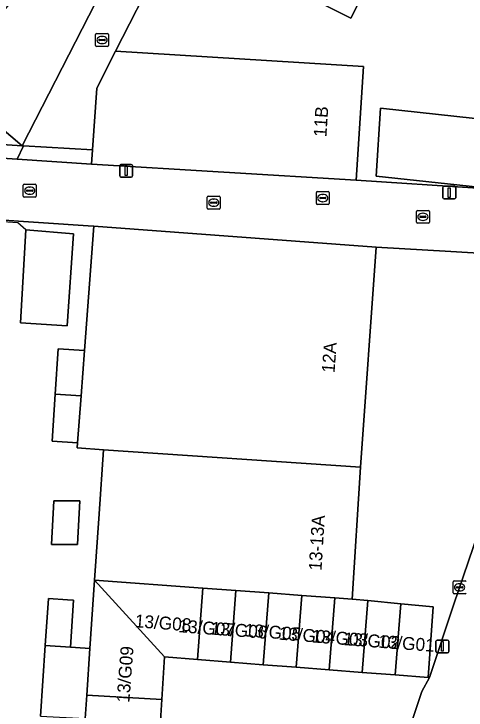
# Model space of a CAD drawing. Extents: x 160349 to 161355, y 381727 to 382854.
# Drawn here: x 160592.1 to 160627.2, y 382185.9 to 382240 of the extents above; entities that cross this region are included whole.
import ezdxf

# ---------------------------------------------------------------- set-up
doc = ezdxf.new("R2010")
doc.units = 0
for name, color, linetype in [('IMGEO_Brandkraan', 7, 'Continuous'), ('IMGEO_Erf', 7, 'Continuous'), ('IMGEO_Kolk', 7, 'Continuous'), ('IMGEO_Lichtmast', 7, 'Continuous'), ('IMGEO_Muur', 7, 'Continuous'), ('IMGEO_Pand', 7, 'Continuous'), ('IMGEO_Pand_nummerreeks', 7, 'Continuous'), ('IMGEO_Rijbaan_lokaal_open', 7, 'Continuous'), ('IMGEO_Voetpad_open', 7, 'Continuous')]:
    doc.layers.add(name, color=color, linetype=linetype)

msp = doc.modelspace()

# ---------------------------------------------------------------- linework, layer by layer
at = {"layer": 'IMGEO_Brandkraan'}
for p, q in [((160615.608, 382225.283), (160615.608, 382226.135)), ((160615.683, 382226.209), (160616.535, 382226.209)), ((160616.609, 382226.135), (160616.609, 382225.283)), ((160615.867, 382225.703), (160615.867, 382225.715)), ((160616.305, 382225.666), (160615.907, 382225.666)), ((160615.91, 382225.752), (160616.308, 382225.752)), ((160616.096, 382225.989), (160616.121, 382225.989)), ((160616.351, 382225.715), (160616.351, 382225.703)), ((160616.535, 382225.209), (160615.683, 382225.209)), ((160616.119, 382225.429), (160616.094, 382225.429))]:
    msp.add_line(p, q, dxfattribs=at)
for points in [[(160615.608, 382225.283), (160615.608, 382226.135)], [(160615.683, 382226.209), (160616.535, 382226.209)], [(160616.609, 382226.135), (160616.609, 382225.283)], [(160616.535, 382225.209), (160615.683, 382225.209)]]:
    msp.add_lwpolyline(points, dxfattribs=at)
for centre, radius, start, end in [((160615.685, 382226.133), 0.0765, 91.552, 178.448), ((160615.685, 382226.133), 0.0765, 91.552, 178.448), ((160616.533, 382226.133), 0.0765, 1.552, 88.448), ((160616.533, 382226.133), 0.0765, 1.552, 88.448), ((160615.907, 382225.712), 0.0403, 85.8775, 175.7526), ((160615.904, 382225.702), 0.0366, 178.938, 274.7102), ((160616.308, 382225.709), 0.043, 264.8664, 352.4533), ((160616.312, 382225.714), 0.0386, 1.7309, 96.639), ((160615.685, 382225.285), 0.0765, 181.552, 268.448), ((160615.685, 382225.285), 0.0765, 181.552, 268.448), ((160616.533, 382225.285), 0.0765, 271.552, 358.448), ((160616.533, 382225.285), 0.0765, 271.552, 358.448)]:
    msp.add_arc(centre, radius, start, end, dxfattribs=at)
for centre, major_axis, ratio, start_param, end_param in [((160616.095, 382225.709), (-0.387, 0.002), 0.722429, 4.712389, 7.853982), ((160616.12, 382225.709), (-0.39, 0.002), 0.717154, 1.570796, 4.712389)]:
    msp.add_ellipse(centre, major_axis=major_axis, ratio=ratio, start_param=start_param, end_param=end_param, dxfattribs=at)
at = {"layer": 'IMGEO_Erf'}
for points in [[(160636.978, 382243.724), (160624.635, 382250), (160623.772, 382250.439), (160618.279, 382239.673), (160604.886, 382246.452), (160610.389, 382257.243), (160610.3, 382257.288), (160606.582, 382250), (160600.025, 382237.133), (160619.255, 382235.929), (160618.701, 382227.096), (160628.15, 382226.469), (160628.19, 382226.548), (160620.242, 382227.418), (160620.574, 382232.705), (160630.77, 382231.589)], [(160579.333, 382242.82), (160575.213, 382246.304), (160571.094, 382249.787), (160570.842, 382250), (160566.844, 382253.381), (160564.068, 382250.099), (160564.185, 382250), (160587.69, 382230.118), (160592.762, 382229.766), (160590.985, 382231.273), (160586.731, 382234.841), (160582.47, 382238.415), (160583.331, 382239.439)], [(160592.644, 382216.014), (160593.062, 382223.233), (160596.757, 382222.942), (160596.275, 382215.777)], [(160595.058, 382198.801), (160595.234, 382202.194), (160596.91, 382202.194), (160597.253, 382202.194), (160597.077, 382198.801), (160596.91, 382198.801)]]:
    msp.add_lwpolyline(points, close=True, dxfattribs=at)
for points in [[(160594.186, 382185.471), (160594.557, 382190.958), (160594.805, 382194.613), (160596.3, 382194.511), (160596.766, 382194.479), (160596.519, 382190.831), (160597.672, 382190.757), (160598.028, 382190.734), (160598.389, 382196.022), (160598.741, 382201.178), (160599.082, 382206.166), (160597.04, 382206.306), (160597.069, 382206.696), (160595.098, 382206.829), (160595.343, 382210.47), (160595.58, 382214.004), (160597.604, 382213.868), (160598.324, 382223.525), (160598.291, 382223.527), (160574.354, 382225.146)], [(160635.558, 382221.001), (160626.057, 382221.56), (160620.253, 382221.901), (160619.027, 382204.801), (160618.395, 382194.564), (160619.601, 382194.449), (160622.157, 382194.206), (160624.675, 382193.967), (160624.286, 382188.472), (160621.727, 382188.671), (160619.168, 382188.87), (160616.608, 382189.069), (160614.049, 382189.268), (160611.49, 382189.467), (160608.931, 382189.666), (160606.371, 382189.865), (160603.812, 382190.064), (160603.612, 382186.758), (160603.411, 382183.453)], [(160610.394, 382147.778), (160614.772, 382146.213), (160614.861, 382146.461), (160610.133, 382148.088), (160605.183, 382149.791), (160604.51, 382147.834), (160604.226, 382147.932), (160600.248, 382149.301), (160600.922, 382151.258), (160597.245, 382152.523), (160599.7, 382159.61), (160617.301, 382153.553), (160624.54, 382174.828), (160619.935, 382176.513), (160622.316, 382182.98), (160623.792, 382187.389), (160624.387, 382188.463), (160626.275, 382194.168), (160629.671, 382204.116)]]:
    msp.add_lwpolyline(points, dxfattribs=at)
at = {"layer": 'IMGEO_Kolk'}
for p, q in [((160598.55, 382238.488), (160599.402, 382238.488)), ((160598.475, 382237.562), (160598.475, 382238.414)), ((160598.734, 382237.982), (160598.734, 382237.994)), ((160599.172, 382237.945), (160598.774, 382237.945)), ((160598.777, 382238.031), (160599.175, 382238.031)), ((160598.963, 382238.268), (160598.988, 382238.268)), ((160599.218, 382237.994), (160599.218, 382237.982)), ((160599.476, 382238.414), (160599.476, 382237.562)), ((160599.402, 382237.488), (160598.55, 382237.488)), ((160598.986, 382237.708), (160598.961, 382237.708)), ((160592.857, 382225.86), (160592.857, 382226.712)), ((160592.932, 382226.786), (160593.784, 382226.786)), ((160593.345, 382226.566), (160593.37, 382226.566)), ((160593.858, 382226.712), (160593.858, 382225.86)), ((160593.116, 382226.28), (160593.116, 382226.292)), ((160593.554, 382226.243), (160593.156, 382226.243)), ((160593.159, 382226.329), (160593.557, 382226.329)), ((160593.368, 382226.006), (160593.343, 382226.006)), ((160593.6, 382226.292), (160593.6, 382226.28)), ((160593.784, 382225.786), (160592.932, 382225.786)), ((160607.141, 382224.926), (160607.141, 382225.778)), ((160607.216, 382225.852), (160608.068, 382225.852)), ((160607.629, 382225.632), (160607.654, 382225.632)), ((160608.142, 382225.778), (160608.142, 382224.926)), ((160607.4, 382225.346), (160607.4, 382225.358)), ((160607.838, 382225.309), (160607.44, 382225.309)), ((160607.443, 382225.395), (160607.841, 382225.395)), ((160607.652, 382225.072), (160607.627, 382225.072)), ((160607.884, 382225.358), (160607.884, 382225.346)), ((160608.068, 382224.852), (160607.216, 382224.852)), ((160623.377, 382223.828), (160623.377, 382224.68)), ((160623.452, 382224.754), (160624.304, 382224.754)), ((160623.865, 382224.534), (160623.89, 382224.534)), ((160624.378, 382224.68), (160624.378, 382223.828)), ((160623.636, 382224.248), (160623.636, 382224.26)), ((160624.074, 382224.211), (160623.676, 382224.211)), ((160623.679, 382224.297), (160624.077, 382224.297)), ((160623.888, 382223.974), (160623.863, 382223.974)), ((160624.12, 382224.26), (160624.12, 382224.248)), ((160624.304, 382223.754), (160623.452, 382223.754)), ((160626.226, 382195.046), (160626.226, 382195.898)), ((160626.301, 382195.972), (160627.153, 382195.972)), ((160626.714, 382195.752), (160626.739, 382195.752)), ((160626.485, 382195.466), (160626.485, 382195.478)), ((160626.923, 382195.429), (160626.525, 382195.429)), ((160626.528, 382195.515), (160626.926, 382195.515)), ((160626.737, 382195.192), (160626.712, 382195.192)), ((160626.969, 382195.478), (160626.969, 382195.466)), ((160627.153, 382194.972), (160626.301, 382194.972))]:
    msp.add_line(p, q, dxfattribs=at)
for points in [[(160598.55, 382238.488), (160599.402, 382238.488)], [(160598.475, 382237.562), (160598.475, 382238.414)], [(160599.476, 382238.414), (160599.476, 382237.562)], [(160599.402, 382237.488), (160598.55, 382237.488)], [(160592.857, 382225.86), (160592.857, 382226.712)], [(160592.932, 382226.786), (160593.784, 382226.786)], [(160593.858, 382226.712), (160593.858, 382225.86)], [(160593.784, 382225.786), (160592.932, 382225.786)], [(160607.141, 382224.926), (160607.141, 382225.778)], [(160607.216, 382225.852), (160608.068, 382225.852)], [(160608.142, 382225.778), (160608.142, 382224.926)], [(160608.068, 382224.852), (160607.216, 382224.852)], [(160623.377, 382223.828), (160623.377, 382224.68)], [(160623.452, 382224.754), (160624.304, 382224.754)], [(160624.378, 382224.68), (160624.378, 382223.828)], [(160624.304, 382223.754), (160623.452, 382223.754)], [(160626.226, 382195.046), (160626.226, 382195.898)], [(160626.301, 382195.972), (160627.153, 382195.972)], [(160627.153, 382194.972), (160626.301, 382194.972)]]:
    msp.add_lwpolyline(points, dxfattribs=at)
for centre, radius, start, end in [((160598.552, 382238.412), 0.0765, 91.552, 178.448), ((160598.552, 382238.412), 0.0765, 91.552, 178.448), ((160599.4, 382238.412), 0.0765, 1.552, 88.448), ((160599.4, 382238.412), 0.0765, 1.552, 88.448), ((160598.774, 382237.991), 0.0403, 85.8775, 175.7526), ((160598.771, 382237.981), 0.0366, 178.938, 274.7102), ((160599.175, 382237.988), 0.043, 264.8664, 352.4533), ((160599.179, 382237.993), 0.0386, 1.7309, 96.639), ((160598.552, 382237.564), 0.0765, 181.552, 268.448), ((160598.552, 382237.564), 0.0765, 181.552, 268.448), ((160599.4, 382237.564), 0.0765, 271.552, 358.448), ((160599.4, 382237.564), 0.0765, 271.552, 358.448), ((160592.934, 382226.71), 0.0765, 91.552, 178.448), ((160592.934, 382226.71), 0.0765, 91.552, 178.448), ((160593.782, 382226.71), 0.0765, 1.552, 88.448), ((160593.782, 382226.71), 0.0765, 1.552, 88.448), ((160593.156, 382226.289), 0.0403, 85.8775, 175.7526), ((160593.153, 382226.279), 0.0366, 178.938, 274.7102), ((160593.557, 382226.286), 0.043, 264.8664, 352.4533), ((160593.561, 382226.291), 0.0386, 1.7309, 96.639), ((160592.934, 382225.862), 0.0765, 181.552, 268.448), ((160592.934, 382225.862), 0.0765, 181.552, 268.448), ((160593.782, 382225.862), 0.0765, 271.552, 358.448), ((160593.782, 382225.862), 0.0765, 271.552, 358.448), ((160607.218, 382225.776), 0.0765, 91.552, 178.448), ((160607.218, 382225.776), 0.0765, 91.552, 178.448), ((160608.066, 382225.776), 0.0765, 1.552, 88.448), ((160608.066, 382225.776), 0.0765, 1.552, 88.448), ((160607.218, 382224.928), 0.0765, 181.552, 268.448), ((160607.218, 382224.928), 0.0765, 181.552, 268.448), ((160607.44, 382225.355), 0.0403, 85.8775, 175.7526), ((160607.437, 382225.345), 0.0366, 178.938, 274.7102), ((160607.841, 382225.352), 0.043, 264.8664, 352.4533), ((160607.845, 382225.357), 0.0386, 1.7309, 96.639), ((160608.066, 382224.928), 0.0765, 271.552, 358.448), ((160608.066, 382224.928), 0.0765, 271.552, 358.448), ((160623.454, 382224.678), 0.0765, 91.552, 178.448), ((160623.454, 382224.678), 0.0765, 91.552, 178.448), ((160624.302, 382224.678), 0.0765, 1.552, 88.448), ((160624.302, 382224.678), 0.0765, 1.552, 88.448), ((160623.676, 382224.257), 0.0403, 85.8775, 175.7526), ((160623.673, 382224.247), 0.0366, 178.938, 274.7102), ((160624.077, 382224.254), 0.043, 264.8664, 352.4533), ((160624.081, 382224.259), 0.0386, 1.7309, 96.639), ((160623.454, 382223.83), 0.0765, 181.552, 268.448), ((160623.454, 382223.83), 0.0765, 181.552, 268.448), ((160624.302, 382223.83), 0.0765, 271.552, 358.448), ((160624.302, 382223.83), 0.0765, 271.552, 358.448), ((160626.303, 382195.896), 0.0765, 91.552, 178.448), ((160626.303, 382195.896), 0.0765, 91.552, 178.448), ((160627.151, 382195.896), 0.0765, 1.552, 88.448), ((160627.151, 382195.896), 0.0765, 1.552, 88.448), ((160626.525, 382195.475), 0.0403, 85.8775, 175.7526), ((160626.522, 382195.465), 0.0366, 178.938, 274.7102), ((160626.926, 382195.472), 0.043, 264.8664, 352.4533), ((160626.93, 382195.477), 0.0386, 1.7309, 96.639), ((160626.303, 382195.048), 0.0765, 181.552, 268.448), ((160626.303, 382195.048), 0.0765, 181.552, 268.448), ((160627.151, 382195.048), 0.0765, 271.552, 358.448), ((160627.151, 382195.048), 0.0765, 271.552, 358.448)]:
    msp.add_arc(centre, radius, start, end, dxfattribs=at)
for centre, major_axis, ratio, start_param, end_param in [((160598.962, 382237.988), (-0.387, 0.002), 0.722429, 4.712389, 7.853982), ((160598.987, 382237.988), (-0.39, 0.002), 0.717154, 1.570796, 4.712389), ((160593.344, 382226.286), (-0.387, 0.002), 0.722429, 4.712389, 7.853982), ((160593.369, 382226.286), (-0.39, 0.002), 0.717154, 1.570796, 4.712389), ((160607.628, 382225.352), (-0.387, 0.002), 0.722429, 4.712389, 7.853982), ((160607.653, 382225.352), (-0.39, 0.002), 0.717154, 1.570796, 4.712389), ((160623.864, 382224.254), (-0.387, 0.002), 0.722429, 4.712389, 7.853982), ((160623.889, 382224.254), (-0.39, 0.002), 0.717154, 1.570796, 4.712389), ((160626.713, 382195.472), (-0.387, 0.002), 0.722429, 4.712389, 7.853982), ((160626.738, 382195.472), (-0.39, 0.002), 0.717154, 1.570796, 4.712389)]:
    msp.add_ellipse(centre, major_axis=major_axis, ratio=ratio, start_param=start_param, end_param=end_param, dxfattribs=at)
at = {"layer": 'IMGEO_Lichtmast'}
for p, q in [((160600.343, 382227.43), (160600.343, 382228.23)), ((160600.343, 382228.23), (160600.343, 382227.43)), ((160600.443, 382228.33), (160601.233, 382228.33)), ((160601.233, 382228.33), (160600.443, 382228.33)), ((160601.333, 382228.23), (160601.333, 382227.43)), ((160601.333, 382227.43), (160601.333, 382228.23)), ((160601.233, 382227.33), (160600.443, 382227.33)), ((160600.443, 382227.33), (160601.233, 382227.33)), ((160625.531, 382226.64), (160626.321, 382226.64)), ((160626.321, 382226.64), (160625.531, 382226.64)), ((160625.431, 382225.74), (160625.431, 382226.54)), ((160625.431, 382226.54), (160625.431, 382225.74)), ((160626.421, 382226.54), (160626.421, 382225.74)), ((160626.421, 382225.74), (160626.421, 382226.54)), ((160626.321, 382225.64), (160625.531, 382225.64)), ((160625.531, 382225.64), (160626.321, 382225.64)), ((160624.892, 382190.484), (160624.892, 382191.284)), ((160624.892, 382191.284), (160624.892, 382190.484)), ((160624.992, 382191.384), (160625.782, 382191.384)), ((160625.782, 382191.384), (160624.992, 382191.384)), ((160625.882, 382191.284), (160625.882, 382190.484)), ((160625.882, 382190.484), (160625.882, 382191.284)), ((160625.782, 382190.384), (160624.992, 382190.384)), ((160624.992, 382190.384), (160625.782, 382190.384))]:
    msp.add_line(p, q, dxfattribs=at)
for points in [[(160600.763, 382228.205), (160600.913, 382228.205), (160600.913, 382227.455), (160600.763, 382227.455), (160600.763, 382228.205)], [(160625.851, 382226.515), (160626.001, 382226.515), (160626.001, 382225.765), (160625.851, 382225.765), (160625.851, 382226.515)], [(160625.312, 382191.259), (160625.462, 382191.259), (160625.462, 382190.509), (160625.312, 382190.509), (160625.312, 382191.259)]]:
    msp.add_lwpolyline(points, dxfattribs=at)
for centre, start, end in [((160600.443, 382228.23), 90, 180), ((160600.443, 382228.23), 90, 180), ((160601.233, 382228.23), 0, 90), ((160601.233, 382228.23), 360, 90), ((160600.443, 382227.43), 180, 270), ((160600.443, 382227.43), 180, 270), ((160601.233, 382227.43), 270, 0), ((160601.233, 382227.43), 270, 0), ((160625.531, 382226.54), 90, 180), ((160625.531, 382226.54), 90, 180), ((160626.321, 382226.54), 0, 90), ((160626.321, 382226.54), 360, 90), ((160625.531, 382225.74), 180, 270), ((160625.531, 382225.74), 180, 270), ((160626.321, 382225.74), 270, 0), ((160626.321, 382225.74), 270, 0), ((160624.992, 382191.284), 90, 180), ((160624.992, 382191.284), 90, 180), ((160625.782, 382191.284), 0, 90), ((160625.782, 382191.284), 360, 90), ((160624.992, 382190.484), 180, 270), ((160624.992, 382190.484), 180, 270), ((160625.782, 382190.484), 270, 0), ((160625.782, 382190.484), 270, 0)]:
    msp.add_arc(centre, 0.1, start, end, dxfattribs=at)
at = {"layer": 'IMGEO_Muur'}
for points in [[(160618.701, 382227.096), (160628.15, 382226.469), (160633.664, 382237.246)], [(160593.062, 382223.233), (160592.435, 382223.786), (160586.548, 382224.183)]]:
    msp.add_lwpolyline(points, dxfattribs=at)
at = {"layer": 'IMGEO_Pand'}
for points in [[(160623.772, 382250.439), (160610.389, 382257.243), (160604.886, 382246.452), (160618.279, 382239.673)], [(160586.731, 382234.841), (160590.985, 382231.273), (160592.762, 382229.766), (160599.507, 382242.933), (160595.28, 382244.96), (160594.925, 382244.539)], [(160598.228, 382229.453), (160598.152, 382228.345), (160618.701, 382227.096), (160619.255, 382235.929), (160600.025, 382237.133), (160598.557, 382234.251)], [(160630.77, 382231.589), (160620.574, 382232.705), (160620.242, 382227.418), (160628.19, 382226.548), (160628.336, 382226.532), (160630.801, 382231.586)], [(160619.027, 382204.801), (160620.253, 382221.901), (160598.324, 382223.525), (160597.604, 382213.868), (160597.341, 382210.342), (160597.069, 382206.696), (160597.04, 382206.306), (160599.082, 382206.166)], [(160596.275, 382215.777), (160596.757, 382222.942), (160593.062, 382223.233), (160592.644, 382216.014)], [(160595.343, 382210.47), (160597.341, 382210.342), (160597.604, 382213.868), (160595.58, 382214.004)], [(160597.069, 382206.696), (160597.341, 382210.342), (160595.343, 382210.47), (160595.098, 382206.829)], [(160611.923, 382195.036), (160614.483, 382194.849), (160617.043, 382194.663), (160618.395, 382194.564), (160619.027, 382204.801), (160599.082, 382206.166), (160598.741, 382201.178), (160598.389, 382196.022), (160606.802, 382195.409), (160609.363, 382195.222)], [(160595.058, 382198.801), (160596.91, 382198.801), (160597.077, 382198.801), (160597.253, 382202.194), (160596.91, 382202.194), (160595.234, 382202.194)], [(160598.389, 382196.022), (160598.028, 382190.734), (160597.78, 382187.112), (160603.612, 382186.758), (160603.812, 382190.064)], [(160606.371, 382189.865), (160606.802, 382195.409), (160598.389, 382196.022), (160603.812, 382190.064)], [(160606.371, 382189.865), (160608.931, 382189.666), (160609.363, 382195.222), (160606.802, 382195.409)], [(160608.931, 382189.666), (160611.49, 382189.467), (160611.923, 382195.036), (160609.363, 382195.222)], [(160614.483, 382194.849), (160611.923, 382195.036), (160611.49, 382189.467), (160614.049, 382189.268)], [(160614.483, 382194.849), (160614.049, 382189.268), (160616.608, 382189.069), (160617.043, 382194.663)], [(160616.608, 382189.069), (160619.168, 382188.87), (160619.601, 382194.449), (160618.395, 382194.564), (160617.043, 382194.663)], [(160596.766, 382194.479), (160596.3, 382194.511), (160594.805, 382194.613), (160594.557, 382190.958), (160596.519, 382190.831)], [(160621.727, 382188.671), (160622.157, 382194.206), (160619.601, 382194.449), (160619.168, 382188.87)], [(160621.727, 382188.671), (160624.286, 382188.472), (160624.675, 382193.967), (160622.157, 382194.206)], [(160598.028, 382190.734), (160597.672, 382190.757), (160596.519, 382190.831), (160594.557, 382190.958), (160594.186, 382185.471), (160597.655, 382185.291), (160597.78, 382187.112)], [(160603.411, 382183.453), (160603.612, 382186.758), (160597.78, 382187.112), (160597.655, 382185.291), (160597.412, 382181.734), (160597.288, 382179.913), (160597.254, 382179.42), (160597.172, 382178.224)]]:
    msp.add_lwpolyline(points, close=True, dxfattribs=at)
at = {"layer": 'IMGEO_Rijbaan_lokaal_open'}
for points in [[(160599.507, 382242.933), (160592.762, 382229.766), (160592.875, 382229.775), (160598.228, 382229.453), (160598.557, 382234.251), (160600.025, 382237.133), (160606.582, 382250)], [(160574.045, 382225.164), (160574.354, 382225.146), (160598.291, 382223.527), (160598.324, 382223.525), (160620.253, 382221.901), (160626.057, 382221.56), (160635.558, 382221.001), (160629.938, 382204.897), (160629.671, 382204.116), (160626.275, 382194.168), (160624.387, 382188.463), (160623.792, 382187.389), (160622.316, 382182.98), (160619.935, 382176.513), (160624.54, 382174.828), (160649.821, 382247)], [(160636.978, 382243.724), (160630.77, 382231.589), (160630.801, 382231.586), (160628.336, 382226.532), (160628.19, 382226.548), (160628.15, 382226.469), (160618.701, 382227.096), (160598.152, 382228.345), (160592.388, 382228.741), (160574.693, 382229.924), (160574.104, 382229.963)]]:
    msp.add_lwpolyline(points, dxfattribs=at)
msp.add_lwpolyline([(160598.152, 382228.345), (160598.228, 382229.453), (160592.875, 382229.775), (160592.388, 382228.741)], close=True, dxfattribs=at)
at = {"layer": 'IMGEO_Voetpad_open'}
msp.add_lwpolyline([(160574.104, 382229.963), (160574.693, 382229.924), (160592.388, 382228.741), (160592.875, 382229.775), (160592.762, 382229.766), (160587.69, 382230.118), (160564.185, 382250), (160564.068, 382250.099), (160563.145, 382250.88), (160562.405, 382250), (160561.849, 382249.339), (160560.447, 382247.566), (160557.567, 382250), (160556.153, 382251.202)], dxfattribs=at)

# ---------------------------------------------------------------- texts
at = {"layer": 'IMGEO_Pand_nummerreeks'}
for s, rotation, p in [('11B', 86.4111, (160616.387, 382230.436)), ('12A', 85.7321, (160617.018, 382212.107)), ('13-13A', 86.4672, (160616.005, 382196.748)), ('13/G08', 355.619, (160601.492, 382192.381)), ('13/G07', 355.619, (160604.876, 382191.995)), ('13/G06', 355.619, (160607.392, 382191.811)), ('13/G05', 355.619, (160610.018, 382191.671)), ('13/G04', 355.619, (160612.65, 382191.415)), ('13/G03', 355.619, (160615.214, 382191.203)), ('13/G02', 355.619, (160617.692, 382190.992)), ('13/G01', 355.619, (160620.381, 382190.794)), ('13/G09', 85.6171, (160601.088, 382186.494))]:
    msp.add_text(s, height=1, rotation=rotation, dxfattribs=at).set_placement(p)

doc.saveas('drawing.dxf')
